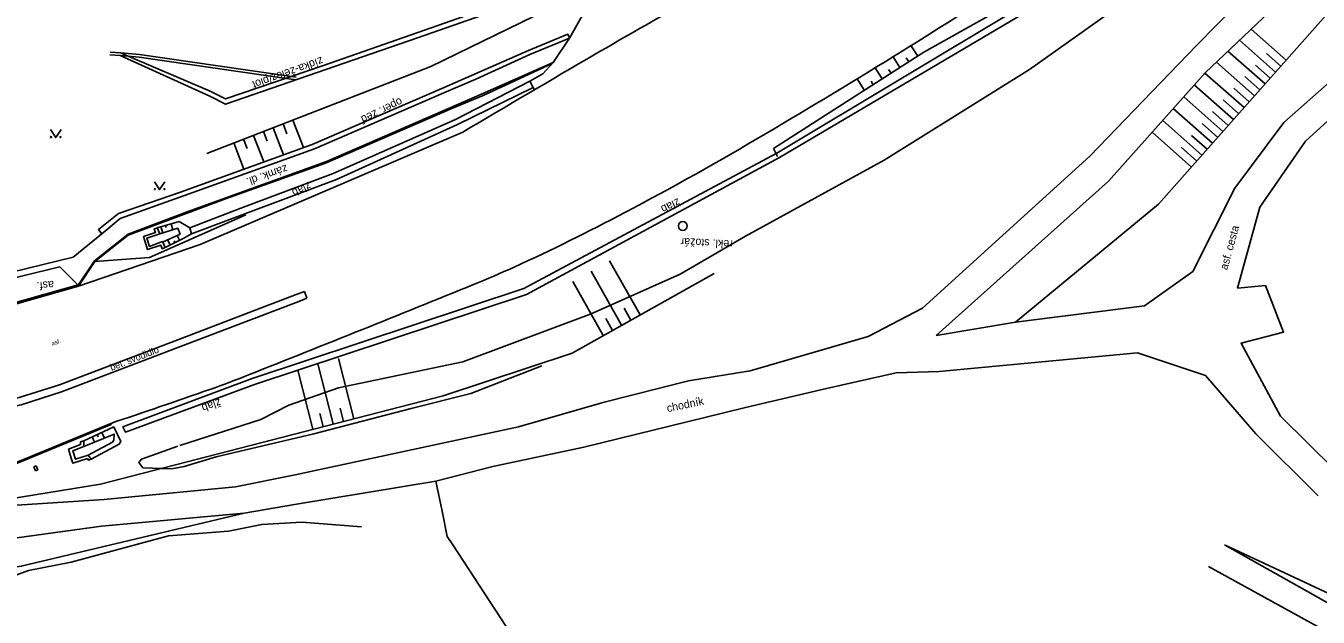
# Model space of a CAD drawing. Extents: x -595546 to -593986, y -1160845 to -1159202.
# Drawn here: x -595237.2 to -595115, y -1159719.9 to -1159664 of the extents above; entities that cross this region are included whole.
import ezdxf

# ---------------------------------------------------------------- set-up
doc = ezdxf.new("R2010")
doc.units = 0
for name, color, linetype in [('DOP - rozhrani ploch obecne', 7, 'Continuous'), ('Level 36', 7, 'Continuous'), ('silnoproud - povrch.  znaky a  RIS  skut. velikost', 7, 'Continuous'), ('TM - komunikace - VP', 7, 'Continuous'), ('TM - letecke snimky - pomocna linie', 7, 'Continuous'), ('TM - plot drateny_ kovovy - VP', 7, 'Continuous'), ('TM - podezdivka plotu - VP', 7, 'Continuous'), ('TM - pomocna konstrukcni linie', 7, 'Continuous'), ('TM - popis povrchu', 7, 'Continuous'), ('TM - poznamka', 7, 'Continuous'), ('TM - rozhrani ploch obecne - VP', 7, 'Continuous'), ('TM - srafovani', 7, 'Continuous'), ('Z-HRANICE_KULTUR', 7, 'Continuous'), ('Z-KRESBA', 7, 'Continuous'), ('Z-POPIS', 7, 'Continuous'), ('Z-SRAFY', 7, 'Continuous'), ('Z-ZABRADLI', 7, 'Continuous')]:
    doc.layers.add(name, color=color, linetype=linetype)

msp = doc.modelspace()

# ---------------------------------------------------------------- linework, layer by layer
at = {"layer": 'DOP - rozhrani ploch obecne'}
for p, q in [((-595230.03, -1159683.63), (-595232.73, -1159685.82)), ((-595244.2, -1159688.61), (-595232.73, -1159685.82)), ((-595244.06, -1159689.2), (-595233.99, -1159686.75)), ((-595233.99, -1159686.75), (-595232.26, -1159688.47))]:
    msp.add_line(p, q, dxfattribs=at)
for points in [[(-595143.59, -1159691.96), (-595130.05, -1159680.82), (-595112.27, -1159660.74), (-595100.35, -1159656.77), (-595074.3, -1159644.45), (-595063.72, -1159634.66), (-595055.98, -1159629.78), (-595041.8, -1159627.05)], [(-595197.75, -1159698.94), (-595185.52, -1159694.89), (-595172.1, -1159687.36)], [(-595245.13, -1159709.72), (-595230.16, -1159707.3), (-595197.75, -1159698.94)], [(-595197.84, -1159709.84), (-595198.43, -1159707)], [(-595216.57, -1159710.04), (-595237.65, -1159715.06), (-595257.41, -1159718.04), (-595265.57, -1159720.83), (-595279.77, -1159725.68), (-595281.41, -1159726.08)], [(-595197.35, -1159712.23), (-595197.84, -1159709.84)], [(-595196.83, -1159713.02), (-595197.35, -1159712.23)], [(-595196.83, -1159713.02), (-595191.3, -1159721.47)], [(-595123.8, -1159713.03), (-595107.66, -1159720.55), (-595091.22, -1159729.64), (-595072.82, -1159738.71), (-595053.37, -1159748.88), (-595035.89, -1159759.17), (-595035.09, -1159761.53)]]:
    msp.add_lwpolyline(points, dxfattribs=at)
at = {"layer": 'Level 36'}
for points in [[(-595234.89, -1159673.77), (-595234.39, -1159674.52), (-595233.89, -1159673.77)], [(-595225.06, -1159678.69), (-595224.56, -1159679.44), (-595224.06, -1159678.69)]]:
    msp.add_lwpolyline(points, dxfattribs=at)
for centre in [(-595234.84, -1159674.47), (-595233.94, -1159674.47), (-595225.01, -1159679.39), (-595224.11, -1159679.39)]:
    msp.add_circle(centre, 0.05, dxfattribs=at)
at = {"layer": 'silnoproud - povrch.  znaky a  RIS  skut. velikost'}
for points in [[(-595236.25, -1159705.57), (-595236.47, -1159705.66)], [(-595236.47, -1159705.66), (-595236.32, -1159706.04)], [(-595236.32, -1159706.04), (-595236.1, -1159705.95)], [(-595236.1, -1159705.95), (-595236.25, -1159705.57)]]:
    msp.add_lwpolyline(points, dxfattribs=at)
at = {"layer": 'TM - komunikace - VP'}
for p, q in [((-595189.23, -1159669.77), (-595189.1, -1159670)), ((-595195.89, -1159674.01), (-595220.74, -1159684.64)), ((-595220.74, -1159684.64), (-595232.24, -1159688.58)), ((-595232.23, -1159688.58), (-595246.14, -1159692.53)), ((-595232.28, -1159688.44), (-595246.11, -1159692.37)), ((-595229.18, -1159701.55), (-595240.33, -1159706.15))]:
    msp.add_line(p, q, dxfattribs=at)
for points in [[(-595189.54, -1159669.2), (-595188.3, -1159668.5), (-595187.34, -1159667.42), (-595185.77, -1159665.12), (-595176.92, -1159649.4), (-595172.8, -1159641.91), (-595169.36, -1159636.88)], [(-595216.87, -1159681.2), (-595208.13, -1159677.93), (-595196.56, -1159672.81), (-595189.54, -1159669.2), (-595189.23, -1159669.77)], [(-595229.18, -1159701.55), (-595229.15, -1159701.66), (-595240.49, -1159706.32)]]:
    msp.add_lwpolyline(points, dxfattribs=at)
for centre, radius, start, end in [((-595374.42, -1159310.62), 418.32, 301.7456, 303.3298), ((-594844.76, -1160249.31), 673.91, 119.32435, 120.16171), ((-595528.55, -1159061.51), 711.26, 300.53059, 301.74555), ((-594446.13, -1160935.28), 1467.29, 120.16171, 120.72919), ((-595337.86, -1159384.84), 335.89, 297.926, 300.5306), ((-595272.41, -1159508.32), 196.13, 294.5174, 297.926), ((-595232.19, -1159596.51), 99.2, 292.0929, 294.5174), ((-596297.38, -1156972.32), 2931.34, 291.64689, 292.09287), ((-595253.69, -1159602.09), 102.03, 289.3852, 291.6469), ((-595424.18, -1159117.57), 615.67, 288.46458, 289.38523)]:
    msp.add_arc(centre, radius, start, end, dxfattribs=at)
at = {"layer": 'TM - letecke snimky - pomocna linie'}
msp.add_line((-595228.31, -1159666.77), (-595219.82, -1159670.6), dxfattribs=at)
for points in [[(-595228.24, -1159666.52), (-595228.19, -1159666.54), (-595219.79, -1159670.12)], [(-595227.58, -1159666.83), (-595227.58, -1159666.83)]]:
    msp.add_lwpolyline(points, dxfattribs=at)
at = {"layer": 'TM - plot drateny_ kovovy - VP'}
for points in [[(-595228.24, -1159666.52), (-595229.24, -1159666.44)], [(-595226.46, -1159666.66), (-595228.24, -1159666.52)], [(-595211.63, -1159668.82), (-595226.46, -1159666.66)]]:
    msp.add_lwpolyline(points, dxfattribs=at)
at = {"layer": 'TM - podezdivka plotu - VP'}
for points in [[(-595229.26, -1159666.69), (-595228.31, -1159666.77)], [(-595228.31, -1159666.77), (-595227.58, -1159666.83)], [(-595227.58, -1159666.83), (-595226.5, -1159666.91)], [(-595212.13, -1159669), (-595226.5, -1159666.91)], [(-595211.67, -1159669.07), (-595212.13, -1159669)]]:
    msp.add_lwpolyline(points, dxfattribs=at)
at = {"layer": 'TM - pomocna konstrukcni linie'}
for points in [[(-595119.29, -1159647.09), (-595121.21, -1159651.32), (-595128.65, -1159657.91), (-595133.38, -1159661.77), (-595142.27, -1159668.07), (-595156.02, -1159676.65), (-595169.12, -1159683.84), (-595175.31, -1159687.44)], [(-595119.29, -1159647.09), (-595121.21, -1159651.32), (-595128.65, -1159657.91), (-595133.38, -1159661.77), (-595142.27, -1159668.07), (-595156.02, -1159676.65), (-595169.12, -1159683.84), (-595175.31, -1159687.44)], [(-595210.86, -1159689.07), (-595210.64, -1159689.72)]]:
    msp.add_lwpolyline(points, dxfattribs=at)
at = {"layer": 'TM - rozhrani ploch obecne - VP'}
for points in [[(-595210.86, -1159689.07), (-595211.63, -1159689.37), (-595222.83, -1159693.64), (-595234.03, -1159697.9), (-595237.84, -1159699.1), (-595241.7, -1159699.95), (-595249.56, -1159701.43), (-595257.42, -1159703.13), (-595261.27, -1159704.23), (-595265.1, -1159705.47)], [(-595264.86, -1159706.13), (-595261.05, -1159704.89), (-595257.23, -1159703.75), (-595249.43, -1159702.09), (-595241.57, -1159700.62), (-595237.66, -1159699.79), (-595233.85, -1159698.57), (-595222.58, -1159694.29), (-595211.38, -1159690.01), (-595210.64, -1159689.72)]]:
    msp.add_lwpolyline(points, dxfattribs=at)
at = {"layer": 'TM - srafovani'}
for p, q in [((-595117.99, -1159667.2), (-595121.3, -1159664.27)), ((-595153.48, -1159665.82), (-595152.84, -1159666.83)), ((-595119.98, -1159669.45), (-595123.49, -1159666.35)), ((-595118.99, -1159668.33), (-595122.39, -1159665.31)), ((-595155.17, -1159666.89), (-595154.52, -1159667.9)), ((-595153.92, -1159666.99), (-595153.68, -1159667.36)), ((-595120.98, -1159670.57), (-595124.58, -1159667.38)), ((-595118.49, -1159667.76), (-595119.83, -1159666.57)), ((-595156.88, -1159667.93), (-595156.21, -1159668.98)), ((-595155.59, -1159668.09), (-595155.36, -1159668.44)), ((-595121.97, -1159671.69), (-595125.67, -1159668.42)), ((-595120.48, -1159670.01), (-595121.9, -1159668.75)), ((-595119.48, -1159668.89), (-595120.87, -1159667.66)), ((-595158.58, -1159668.98), (-595157.89, -1159670.06)), ((-595157.26, -1159669.19), (-595157.05, -1159669.52)), ((-595122.96, -1159672.82), (-595126.67, -1159669.54)), ((-595121.47, -1159671.13), (-595122.93, -1159669.84)), ((-595123.96, -1159673.94), (-595127.67, -1159670.66)), ((-595122.47, -1159672.26), (-595123.95, -1159670.95)), ((-595124.95, -1159675.06), (-595128.66, -1159671.78)), ((-595123.46, -1159673.38), (-595124.94, -1159672.07)), ((-595125.95, -1159676.19), (-595129.66, -1159672.9)), ((-595124.46, -1159674.5), (-595125.94, -1159673.19)), ((-595126.94, -1159677.31), (-595130.66, -1159674.02)), ((-595125.45, -1159675.63), (-595126.94, -1159674.31)), ((-595126.44, -1159676.75), (-595127.93, -1159675.43)), ((-595183.73, -1159687.14), (-595180.85, -1159692.27)), ((-595181.99, -1159686.16), (-595179.11, -1159691.29)), ((-595185.48, -1159688.12), (-595182.6, -1159693.25)), ((-595180.61, -1159690.66), (-595179.98, -1159691.78)), ((-595182.35, -1159691.64), (-595181.73, -1159692.76)), ((-595207.64, -1159695.41), (-595206.2, -1159701.11)), ((-595211.49, -1159696.5), (-595210.07, -1159702.09)), ((-595209.58, -1159695.9), (-595208.14, -1159701.6)), ((-595209.42, -1159700.6), (-595209.1, -1159701.84)), ((-595207.48, -1159700.1), (-595207.17, -1159701.36))]:
    msp.add_line(p, q, dxfattribs=at)
at = {"layer": 'Z-HRANICE_KULTUR'}
for points in [[(-595222.65, -1159703.64), (-595214.98, -1159701.17), (-595212.33, -1159699.81), (-595207.64, -1159698.19), (-595195.87, -1159695.71), (-595183.75, -1159691.19), (-595175.31, -1159687.44)], [(-595222.84, -1159703.71), (-595226.29, -1159704.92), (-595226.53, -1159705.23), (-595226.15, -1159705.74), (-595223.44, -1159705.85), (-595222.23, -1159705.63), (-595219.22, -1159704.72), (-595209.97, -1159702.53), (-595200.78, -1159700.13), (-595195.13, -1159698.72), (-595188.39, -1159696.11)], [(-595244.79, -1159718.16), (-595242.18, -1159716.96), (-595239.9, -1159716.53), (-595236.96, -1159715.44), (-595232.94, -1159714.68), (-595223.71, -1159712.18), (-595218.06, -1159711.75), (-595214.9, -1159711.1), (-595211.1, -1159710.88), (-595205.45, -1159711.32)], [(-595013.88, -1159772.67), (-595035.09, -1159761.53), (-595054.04, -1159751.25), (-595072.2, -1159741.47), (-595091.74, -1159731.21), (-595107.59, -1159722.13), (-595123.8, -1159713.03)], [(-595125.33, -1159715.07), (-595108.09, -1159724.57), (-595093.05, -1159733.36), (-595073.31, -1159744.03), (-595055.78, -1159752.72), (-595035.95, -1159763.62), (-595015.2, -1159776)]]:
    msp.add_lwpolyline(points, dxfattribs=at)
at = {"layer": 'Z-KRESBA'}
for p, q in [((-595193.94, -1159670.54), (-595187.42, -1159667.52)), ((-595166.48, -1159675.55), (-595166.11, -1159676.3)), ((-595224.8, -1159683.04), (-595222.71, -1159682.45)), ((-595222.71, -1159682.45), (-595221.69, -1159683.05)), ((-595222.62, -1159683.65), (-595224.28, -1159684.4)), ((-595221.54, -1159683.62), (-595222.2, -1159683.99)), ((-595190.12, -1159688.78), (-595215.81, -1159697.31)), ((-595189.84, -1159689.37), (-595215.6, -1159697.86)), ((-595152.39, -1159690.65), (-595157.53, -1159693.34)), ((-595157.53, -1159693.34), (-595168.7, -1159696.56)), ((-595154.89, -1159696.76), (-595161.46, -1159698.26)), ((-595154.89, -1159696.76), (-595150.8, -1159696.64)), ((-595161.46, -1159698.26), (-595169.13, -1159700.05)), ((-595171.17, -1159700.55), (-595184.43, -1159703.8)), ((-595169.13, -1159700.05), (-595171.17, -1159700.55)), ((-595184.43, -1159703.8), (-595193.05, -1159705.63)), ((-595193.05, -1159705.63), (-595198.43, -1159707)), ((-595198.43, -1159707), (-595211.6, -1159709.18)), ((-595211.6, -1159709.18), (-595216.57, -1159710.04))]:
    msp.add_line(p, q, dxfattribs=at)
for points in [[(-595151.1, -1159693.22), (-595134.79, -1159678.64), (-595125.65, -1159668.4), (-595115.92, -1159659.16), (-595099.8, -1159648.88), (-595078.66, -1159635.36), (-595067.22, -1159626.22), (-595049.26, -1159611.12), (-595046.65, -1159608.74), (-595032.6, -1159598.47)], [(-595151.1, -1159693.22), (-595143.59, -1159691.96), (-595131.4, -1159690.42), (-595126.8, -1159687.18), (-595122.84, -1159679.3), (-595118.2, -1159673.11), (-595108.94, -1159664.89), (-595098.9, -1159659.12), (-595079.21, -1159651.56), (-595061.85, -1159646.47), (-595047.61, -1159642.53), (-595036.17, -1159641.9), (-595026.25, -1159644), (-595015.98, -1159648.94), (-595009.35, -1159652.83), (-595003.92, -1159654.61), (-595000.28, -1159653.69), (-594993.67, -1159648.06), (-594987.22, -1159641.26)], [(-595115.24, -1159650.18), (-595117.44, -1159654.39), (-595118.78, -1159657.97), (-595126.46, -1159665.82), (-595136.57, -1159676.28), (-595152.39, -1159690.65)], [(-595068.17, -1159651.45), (-595078.69, -1159654.18), (-595097.86, -1159661.47), (-595107.38, -1159666.87), (-595116.16, -1159674.86), (-595120.48, -1159681.09), (-595122.58, -1159688.75), (-595119.93, -1159688.51), (-595118.23, -1159692.91), (-595122.24, -1159693.97), (-595118.52, -1159700.85), (-595113.33, -1159705.96), (-595105.85, -1159708.89), (-595089.9, -1159712.44), (-595078.09, -1159713.93), (-595066.59, -1159714.45), (-595060.45, -1159714.74), (-595063.49, -1159686.89), (-595067.65, -1159654.94)], [(-595219.79, -1159670.12), (-595218.33, -1159670.87), (-595218.33, -1159670.87), (-595209.15, -1159667.75), (-595193.72, -1159662.36), (-595186.82, -1159653.36)], [(-595200.15, -1159665.09), (-595193.39, -1159662.71), (-595186.32, -1159653.44)], [(-595166.48, -1159675.55), (-595152.25, -1159666.45), (-595143.31, -1159661.4)], [(-595190.12, -1159688.78), (-595166.16, -1159676), (-595142.86, -1159662.03)], [(-595142.24, -1159662.45), (-595165.92, -1159676.41), (-595189.84, -1159689.37)], [(-595220.11, -1159676.02), (-595198.89, -1159667.8), (-595189.13, -1159663.04)], [(-595200.15, -1159665.09), (-595218.33, -1159671.37), (-595219.82, -1159670.6)], [(-595209.92, -1159675.6), (-595197.68, -1159670.28), (-595194.66, -1159668.99), (-595189.55, -1159666.66), (-595185.77, -1159665.12), (-595185.93, -1159664.75), (-595189.67, -1159666.28), (-595197.87, -1159669.87), (-595210.14, -1159675.16)], [(-595232.26, -1159688.47), (-595230.74, -1159686.17), (-595227.54, -1159683.66), (-595221.97, -1159681.53), (-595208.79, -1159676.78), (-595197.01, -1159671.68), (-595194.05, -1159670.38), (-595187.34, -1159667.42)], [(-595189.23, -1159669.77), (-595196.37, -1159673.29), (-595207.84, -1159678.5), (-595221.54, -1159683.62), (-595221.69, -1159683.05), (-595216.87, -1159681.2)], [(-595193.94, -1159670.54), (-595196.93, -1159671.78), (-595208.87, -1159676.94), (-595218.32, -1159680.32), (-595227.54, -1159683.74), (-595230.69, -1159686.23), (-595232.24, -1159688.58)], [(-595210.14, -1159675.16), (-595222.59, -1159679.67), (-595228.44, -1159681.69), (-595230.35, -1159683.22), (-595230.03, -1159683.63)], [(-595230.03, -1159683.63), (-595228.3, -1159682.18), (-595222.65, -1159680.17), (-595209.92, -1159675.6)], [(-595222.2, -1159683.99), (-595224.05, -1159684.92), (-595224.28, -1159684.36), (-595225.51, -1159684.81), (-595225.76, -1159684.03), (-595224.53, -1159683.62), (-595224.8, -1159683.04), (-595225.08, -1159683.18), (-595224.94, -1159683.49), (-595226.08, -1159683.88), (-595225.7, -1159685.11), (-595224.45, -1159684.69), (-595224.32, -1159685.03), (-595224.05, -1159684.92)], [(-595224.53, -1159683.62), (-595222.85, -1159683.09), (-595222.62, -1159683.65)], [(-595114.95, -1159708.41), (-595120.85, -1159702.53), (-595125.6, -1159697.02), (-595132.06, -1159694.88), (-595150.8, -1159696.64)], [(-595217.4, -1159707.54), (-595211.74, -1159706.4), (-595190.61, -1159701.88), (-595182.49, -1159699.54), (-595174.52, -1159697.53), (-595168.7, -1159696.56)], [(-595215.81, -1159697.31), (-595228.03, -1159701.86), (-595227.8, -1159702.37), (-595215.6, -1159697.86)], [(-595228.9, -1159701.88), (-595231.74, -1159703.19), (-595231.73, -1159703.72), (-595232.79, -1159704.15), (-595232.52, -1159704.94)], [(-595231.73, -1159703.72), (-595228.86, -1159702.56), (-595228.88, -1159703.12), (-595229.03, -1159703.31), (-595231.32, -1159704.56)], [(-595231.05, -1159704.94), (-595228.38, -1159703.51), (-595228.38, -1159703.51), (-595228.24, -1159703.27), (-595228.9, -1159701.88)], [(-595232.92, -1159704.84), (-595233.18, -1159703.97), (-595232.05, -1159703.53), (-595232.04, -1159703.28), (-595231.74, -1159703.19)], [(-595232.92, -1159704.84), (-595232.78, -1159705.31), (-595231.4, -1159704.88), (-595231.3, -1159705.02), (-595231.05, -1159704.94), (-595231.15, -1159704.8)], [(-595231.15, -1159704.8), (-595231.32, -1159704.56), (-595232.52, -1159704.94), (-595232.52, -1159704.94)], [(-595217.4, -1159707.54), (-595229.8, -1159708.75), (-595247.35, -1159709.88)], [(-595247.04, -1159713.59), (-595230.05, -1159711.26), (-595216.57, -1159710.04)]]:
    msp.add_lwpolyline(points, dxfattribs=at)
msp.add_circle((-595175.07, -1159682.88), 0.418, dxfattribs=at)
at = {"layer": 'Z-SRAFY'}
for p, q in [((-595212.83, -1159676.14), (-595213.82, -1159673.59)), ((-595212.52, -1159674.18), (-595212.89, -1159673.22)), ((-595210.95, -1159675.45), (-595211.96, -1159672.86)), ((-595216.28, -1159675.55), (-595216.62, -1159674.67)), ((-595214.71, -1159676.82), (-595215.69, -1159674.31)), ((-595214.4, -1159674.87), (-595214.75, -1159673.95)), ((-595216.59, -1159677.5), (-595217.55, -1159675.03)), ((-595224.46, -1159682.95), (-595224.27, -1159683.54)), ((-595224.01, -1159682.82), (-595223.94, -1159683.03)), ((-595223.48, -1159682.68), (-595223.3, -1159683.23)), ((-595223.81, -1159684.19), (-595223.56, -1159684.67)), ((-595223.2, -1159684.28), (-595223.11, -1159684.45)), ((-595222.89, -1159683.77), (-595222.67, -1159684.23)), ((-595230.71, -1159703.31), (-595230.94, -1159702.82)), ((-595230.48, -1159702.61), (-595230.39, -1159702.81)), ((-595229.78, -1159702.93), (-595230.03, -1159702.4))]:
    msp.add_line(p, q, dxfattribs=at)
at = {"layer": 'Z-ZABRADLI'}
for p, q in [((-595225.52, -1159685.87), (-595216.42, -1159681.83)), ((-595230.69, -1159686.23), (-595225.52, -1159685.87))]:
    msp.add_line(p, q, dxfattribs=at)

# ---------------------------------------------------------------- texts
at = {"layer": 'TM - popis povrchu'}
msp.add_text('asf.', height=0.4, rotation=17.2551, dxfattribs=at).set_placement((-595234.73, -1159694.19))
at = {"layer": 'TM - poznamka'}
msp.add_text('bet. svodidlo', height=0.65, rotation=21.2176, dxfattribs=at).set_placement((-595229.11, -1159696.59))
at = {"layer": 'Z-POPIS'}
for s, height, rotation, p in [('zídka-želez/plot', 0.757, 199.7627, (-595209.25, -1159666.86)), ('opěr. zeď', 0.757, 205.7068, (-595201.8, -1159670.72)), ('zámk. dl.', 0.757, 199.2153, (-595212.6, -1159677.06)), ('žlab', 0.757, 205.7068, (-595210.45, -1159678.67)), ('žlab', 0.757, 205.7068, (-595175.54, -1159680.23)), ('asf. cesta', 0.75, 74.669, (-595123.55, -1159687.08)), ('rekl. stožár', 0.757, 177.2226, (-595170.32, -1159684.24)), ('asf.', 0.757, 184.6012, (-595234.59, -1159688.06)), ('žlab', 0.757, 199.2153, (-595218.9, -1159699.19)), ('chodník', 0.757, 11.8599, (-595176.5, -1159700.49))]:
    msp.add_text(s, height=height, rotation=rotation, dxfattribs=at).set_placement(p)

doc.saveas('drawing.dxf')
